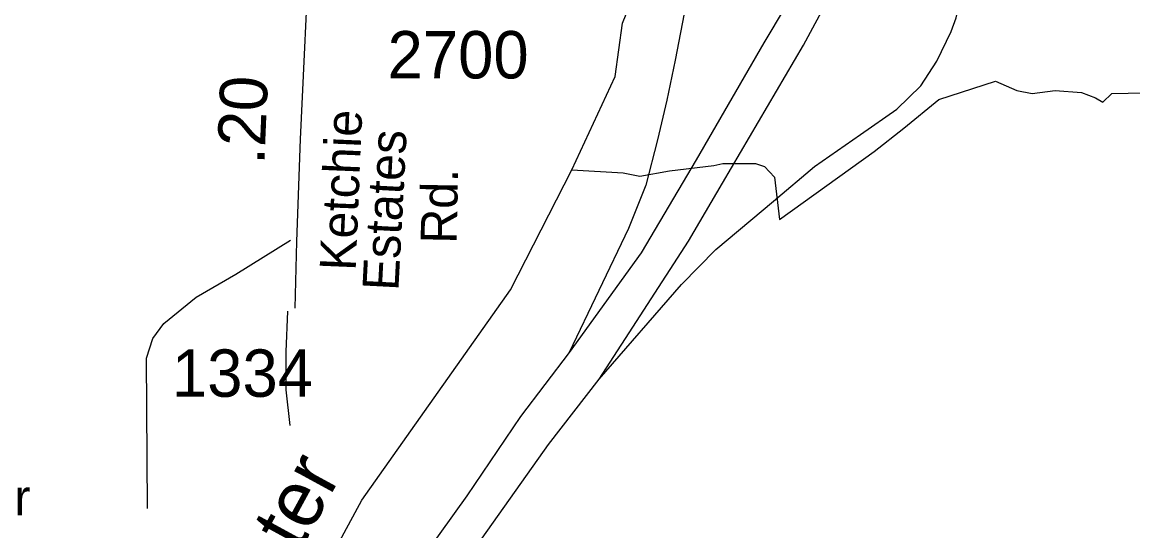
# Model space of a CAD drawing. Extents: x 1473865 to 1648260, y 639067 to 773536.
# Drawn here: x 1534526 to 1537453, y 665281 to 666621 of the extents above; entities that cross this region are included whole.
import ezdxf

# ---------------------------------------------------------------- set-up
doc = ezdxf.new("R2010")
doc.units = 0
for name, color, linetype in [('Exist Hydrographic Creek Single Shore', 7, 'Continuous'), ('Exist Hydrographic Creek Single Shore Label', 7, 'Continuous'), ('Exist Road Non-System Type 51', 7, 'Continuous'), ('Exist Road Primary Interstate Divided Center Attributed', 7, 'Continuous'), ('Exist Road Primary Interstate Ramp 1 Lane Attributed', 7, 'Continuous'), ('Exist Road Secondary Mileage Hundredths English Label', 7, 'Continuous'), ('Exist Road Secondary Type 51 Attributed', 7, 'Continuous'), ('Exist Road Secondary Type 51 Label', 7, 'Continuous'), ('Exist Road Secondary Type 51 Number Label', 7, 'Continuous')]:
    doc.layers.add(name, color=color, linetype=linetype)

msp = doc.modelspace()

# ---------------------------------------------------------------- linework, layer by layer
at = {"layer": 'Exist Hydrographic Creek Single Shore'}
for points in [[(1534020.1, 663185.2), (1534165.1, 663398.9), (1535078.1, 664726.3), (1535421, 665361.5), (1535812.9, 665916.2), (1535974.4, 666232.4), (1536089.1, 666478.4), (1536108.2, 666619.2), (1536256.2, 666983.8), (1536243.1, 667249.9), (1536295.2, 667377), (1536583.2, 667620.7), (1536677.2, 667779.5), (1536813.2, 667927.8), (1536972.2, 668023), (1537255.2, 668503.2), (1537276.2, 668762.1), (1537346.2, 668967.5)], [(1535974.4, 666232.4), (1536110, 666224.1), (1536154.2, 666215.8), (1536231.7, 666229.6), (1536348.6, 666244), (1536372.7, 666249.2), (1536458.3, 666249), (1536482.4, 666241.1), (1536508.4, 666213), (1536522.2, 666101), (1536771.2, 666280.8), (1536850, 666341.7), (1536941.4, 666417.8), (1537090.8, 666466.2), (1537147.5, 666441.3), (1537187.6, 666433), (1537248.5, 666441.3), (1537317.6, 666435.7), (1537355, 666421.9), (1537374.3, 666410.8), (1537397.9, 666433), (1537483.4, 666435.5)]]:
    msp.add_lwpolyline(points, dxfattribs=at)
at = {"layer": 'Exist Road Non-System Type 51'}
for points in [[(1534856.5, 665339.6), (1534853.6, 665736.1), (1534870, 665787.6), (1534899.5, 665827.5), (1534984.5, 665896.4), (1535089.1, 665957.4), (1535233.3, 666047.2)], [(1535225.6, 665860), (1535221.1, 665752.5), (1535221.1, 665652.5), (1535231.4, 665558.2)]]:
    msp.add_lwpolyline(points, dxfattribs=at)
at = {"layer": 'Exist Road Primary Interstate Divided Center Attributed'}
for points in [[(1536615.4, 666819.3), (1536537.2, 666660.8), (1536480.2, 666566.5), (1536302.5, 666258.5), (1536157.2, 666013.7), (1535967.2, 665751)], [(1536046.5, 665680.5), (1536282.2, 666044.3), (1536371.6, 666197.1), (1536584.9, 666561.1), (1536718.6, 666809.5)], [(1535967.2, 665751), (1535838.9, 665582.2), (1535697.9, 665373.1), (1535513.3, 665115.4), (1535344.6, 664862.5), (1535007.6, 664374.4), (1534727.8, 663982.1), (1534527.2, 663675.3), (1534169.3, 663141.2), (1534060.5, 662965.2), (1534000.1, 662865.8), (1533912.2, 662719.2)], [(1534016.8, 662712.9), (1534088, 662832.3), (1534136.3, 662911.2), (1534209.6, 663025.5), (1534545.7, 663536), (1534673.4, 663726.6), (1534811.5, 663931.9), (1535006.2, 664218.8), (1535237.8, 664531.5), (1535422, 664803.8), (1535587, 665047.5), (1535723, 665240.2), (1535913.5, 665508.3), (1536046.5, 665680.5)]]:
    msp.add_lwpolyline(points, dxfattribs=at)
at = {"layer": 'Exist Road Primary Interstate Ramp 1 Lane Attributed'}
for points in [[(1536308, 666841), (1536246.6, 666521.2), (1536225.3, 666416.1), (1536200.7, 666311), (1536169.5, 666191.4), (1536123.6, 666077.4), (1535967.2, 665751)], [(1536046.5, 665680.5), (1536263.3, 665929.8), (1536353.9, 666022.6), (1536506.1, 666149.3), (1536613.8, 666241.2), (1536735.4, 666325), (1536831.1, 666392.1), (1536894.8, 666453.6), (1536936.1, 666518.4), (1536974, 666597.1), (1536987.6, 666632.5), (1537000.1, 666686.1), (1536999.2, 666779)]]:
    msp.add_lwpolyline(points, dxfattribs=at)
at = {"layer": 'Exist Road Secondary Type 51 Attributed'}
msp.add_lwpolyline([(1535284.3, 666853.3), (1535258.4, 666313.2), (1535248.9, 666043.1), (1535244.2, 665867.8)], dxfattribs=at)

# ---------------------------------------------------------------- texts
at = {"layer": 'Exist Hydrographic Creek Single Shore Label'}
msp.add_text('Water', height=150, rotation=61.4064, dxfattribs=at).set_placement((1535113.5, 664960))
at = {"layer": 'Exist Road Secondary Mileage Hundredths English Label'}
msp.add_text('.20', height=125, rotation=87.6331, dxfattribs=at).set_placement((1535164.2, 666245))
at = {"layer": 'Exist Road Secondary Type 51 Label'}
for s, rotation, p in [('Ketchie', 87.6331, (1535404.8, 665965.2)), ('Estates', 87.0074, (1535517.4, 665912.2)), ('Rd.', 88.89, (1535671, 666037))]:
    msp.add_text(s, height=95, rotation=rotation, dxfattribs=at).set_placement(p)
msp.add_text('Heglar', height=95, dxfattribs=at).set_placement((1534173.7, 665321.5))
at = {"layer": 'Exist Road Secondary Type 51 Number Label'}
for s, p in [('2700', (1535489, 666473)), ('1334', (1534920.7, 665634))]:
    msp.add_text(s, height=125, dxfattribs=at).set_placement(p)

doc.saveas('drawing.dxf')
